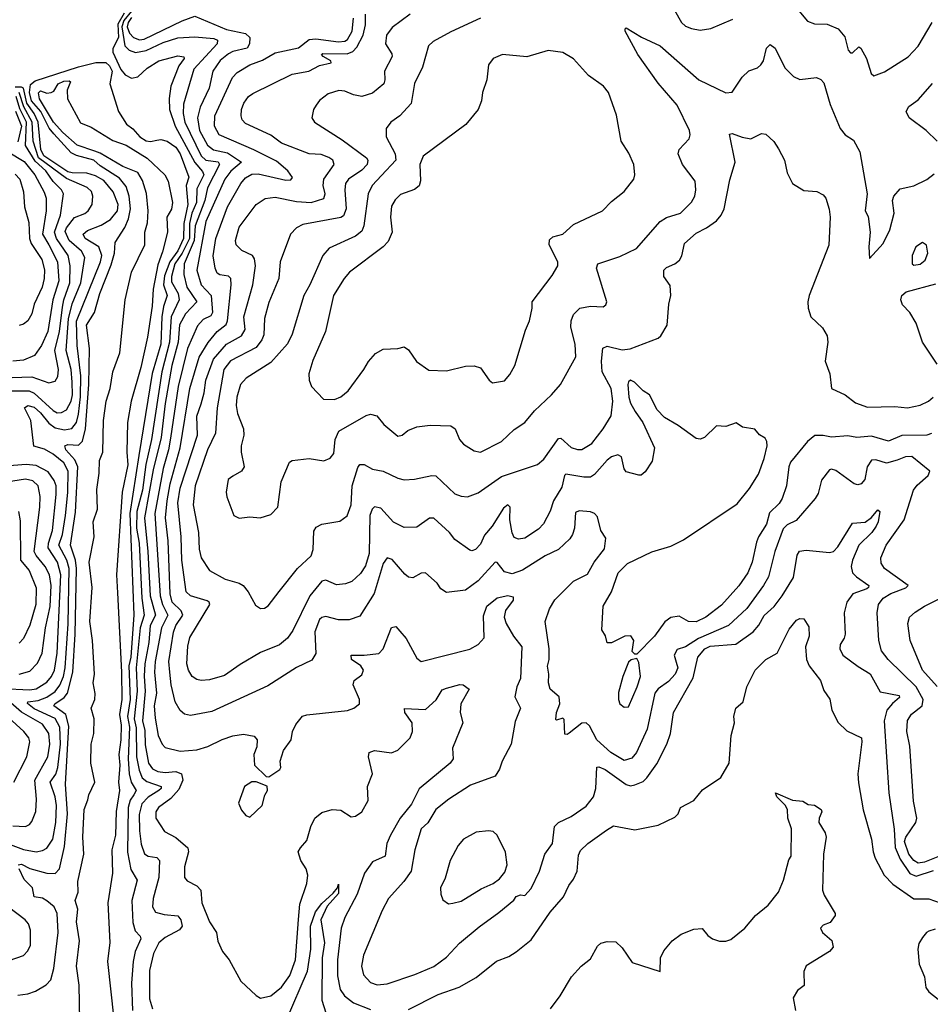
# Model space of a CAD drawing. Extents: x 1995161 to 2088924, y 769148 to 906007.
# Tile 292 of 335: x 2049957 to 2054262, y 869375 to 874029. Entities that reach past the tile are written whole.
import ezdxf

# ---------------------------------------------------------------- set-up
doc = ezdxf.new("R2010")
doc.units = 0

msp = doc.modelspace()

# ---------------------------------------------------------------- linework, layer by layer
at = {"layer": '0CON20XD'}
for points in [[(2053525, 874209.4), (2053681.7, 874021.7), (2053715, 874009.2), (2053775, 874006.9), (2053826.2, 873986.2), (2053858.1, 873948.1), (2053874.7, 873885), (2053885, 873872.9), (2053895, 873872.5), (2053925, 873901.2), (2053934.2, 873894.2), (2053960.9, 873845), (2053982.5, 873775), (2053995, 873764)], [(2050450.4, 874059.6), (2050421.7, 874008.3), (2050425, 873945), (2050397.3, 873892.7), (2050398, 873875), (2050435, 873793.6), (2050455, 873768), (2050485, 873751.8), (2050515, 873758.6), (2050559.9, 873800.1), (2050615, 873833.6), (2050705, 873857.7), (2050733.1, 873853.1), (2050734.4, 873845), (2050709, 873811), (2050671.5, 873715), (2050663.9, 873656.1), (2050665.2, 873605), (2050691.8, 873525), (2050784.6, 873354.6), (2050822, 873312), (2050827, 873295), (2050795, 873229.1), (2050793.6, 873165), (2050771.6, 873115), (2050759.2, 873065), (2050759.8, 872995), (2050725, 872925), (2050691, 872875), (2050675.3, 872815), (2050675, 872790.5), (2050706, 872735), (2050710.6, 872705), (2050672.8, 872625), (2050666, 872505), (2050628.6, 872365), (2050580.7, 872045), (2050553.8, 871926.2), (2050537, 871805), (2050511.5, 871705), (2050509.3, 871625), (2050521.3, 871555), (2050534.1, 871295), (2050545, 871214.6), (2050526.7, 871155), (2050508.4, 870965), (2050512.5, 870855), (2050499, 870725), (2050507.7, 870682.3), (2050509.4, 870545), (2050522.1, 870482.1), (2050536.3, 870445), (2050558.5, 870428.5), (2050626.4, 870405), (2050625.3, 870395), (2050614.7, 870385), (2050565, 870354.8), (2050535, 870323.3), (2050522.2, 870272.2), (2050523.4, 870195), (2050532.1, 870132.1), (2050546.4, 870086.4), (2050564.7, 870074.7), (2050605, 870069.1), (2050618.2, 870055), (2050614.8, 869975), (2050587.8, 869875), (2050585.4, 869835.4), (2050599.8, 869809.8), (2050639.7, 869799.7), (2050705, 869793.3), (2050719.2, 869775), (2050725.5, 869745), (2050712.2, 869727.8), (2050645, 869690.7), (2050615, 869666.1), (2050590, 869615), (2050570.7, 869535), (2050570.6, 869400.6), (2050585, 869353.3)], [(2050485, 874068.8), (2050448.9, 874025), (2050439.8, 873995), (2050454.9, 873904.9), (2050475.1, 873885.1), (2050505, 873874.5), (2050555, 873883.2), (2050635, 873921.3), (2050705, 873943), (2050785, 873947.4), (2050875, 873939.6), (2050892, 873932), (2050891.1, 873915), (2050780, 873795), (2050730.8, 873629.2), (2050730, 873585), (2050737.1, 873545), (2050815.1, 873385), (2050836.6, 873365), (2050895, 873357.5), (2050902.5, 873345), (2050844.8, 873234.8), (2050832.6, 873175), (2050786.5, 873055), (2050782.1, 872985), (2050735.4, 872875), (2050733.7, 872823.7), (2050746.8, 872765), (2050794.7, 872695), (2050741.1, 872638.9), (2050713.3, 872586.7), (2050706.5, 872505), (2050676.9, 872395), (2050645.1, 872215), (2050626.2, 872053.9), (2050588.7, 871901.3), (2050546.5, 871675), (2050562.4, 871515), (2050573.6, 871305), (2050599.9, 871215), (2050574.1, 871165), (2050568.3, 871085), (2050548.9, 870985), (2050545.3, 870925.3), (2050550.9, 870855), (2050537.4, 870715), (2050548.6, 870668.6), (2050550.8, 870600.8), (2050566, 870515), (2050585, 870488.6), (2050610, 870475), (2050645, 870470.4), (2050695, 870474.9), (2050722.2, 870465), (2050729, 870435), (2050709.5, 870390.5), (2050672.1, 870347.9), (2050613.2, 870305), (2050600.3, 870285), (2050601.3, 870255), (2050641.7, 870191.7), (2050695, 870162.9), (2050752.5, 870115), (2050755.4, 870095), (2050736.2, 870025), (2050736.7, 869975), (2050748.9, 869958.9), (2050794.7, 869934.7), (2050812.9, 869915), (2050818.2, 869855), (2050854.6, 869765), (2050888.1, 869715), (2050893.6, 869673.6), (2050916, 869625), (2050947.1, 869585), (2051003.1, 869485), (2051075, 869416), (2051095, 869404.2), (2051145, 869414.5), (2051195, 869456.2), (2051235, 869510.5), (2051260.4, 869585), (2051274.5, 869775.5), (2051281.8, 869848.2), (2051314.6, 869945.4), (2051318.9, 869985), (2051312.2, 870015), (2051285.5, 870055.5), (2051274.2, 870095), (2051284, 870115), (2051315, 870150), (2051334.3, 870215), (2051353.1, 870255), (2051385, 870281.9), (2051435, 870295.5), (2051475, 870293.1), (2051525, 870260.5), (2051545, 870264.6), (2051574.4, 870285), (2051605, 870338.8), (2051601.4, 870405), (2051624.4, 870465), (2051606.7, 870545), (2051608.8, 870565), (2051635, 870574.4), (2051715, 870564), (2051745, 870576.5), (2051803.1, 870635), (2051814.4, 870665), (2051813.3, 870705), (2051778.6, 870755), (2051776.4, 870773.6), (2051875, 870768.5), (2051925.6, 870814.4), (2051955, 870861.5), (2051975, 870870)], [(2050485, 874038.6), (2050469.2, 874015), (2050465.4, 873995), (2050476.7, 873965), (2050495, 873944.2), (2050523.6, 873933.6), (2050545, 873937.1), (2050725, 874024.2), (2050785, 874045.2), (2050935, 873982.5), (2051025, 873963.2), (2051044.6, 873944.6), (2051043, 873915), (2051032, 873895), (2050965, 873878.1), (2050945, 873867.5), (2050904.3, 873835.7), (2050869.8, 873785), (2050852.4, 873705), (2050810.7, 873615), (2050797.4, 873565), (2050806.9, 873505), (2050845.7, 873435), (2050873.4, 873413.4), (2050938.9, 873398.9), (2051006.4, 873355), (2050955, 873312.5), (2050927.1, 873275), (2050837.5, 873075), (2050794.8, 872845.2), (2050815.7, 872775), (2050862.7, 872725), (2050868.9, 872645), (2050860.7, 872629.3), (2050825, 872612.1), (2050797.9, 872582.1), (2050751.1, 872475), (2050706.2, 872295), (2050669.7, 872050.3), (2050660.9, 871995), (2050635, 871908.1), (2050595.9, 871695), (2050621, 871305), (2050632.2, 871265), (2050657.7, 871215), (2050628.1, 871155), (2050596.9, 870995), (2050594.8, 870944.8), (2050604.1, 870845), (2050593.6, 870785), (2050597.3, 870727.3), (2050612.2, 870645), (2050630.9, 870605), (2050645, 870589.5), (2050715, 870570.8), (2050795, 870577.7), (2050847, 870593), (2050915, 870627.3), (2050965, 870644.5), (2051015, 870651.1), (2051065, 870642.5), (2051080, 870625), (2051077.9, 870592.1), (2051064.3, 870555), (2051066.7, 870505), (2051121.7, 870451.7), (2051135, 870450), (2051186.2, 870485), (2051191.2, 870495), (2051189.2, 870525), (2051204.2, 870575), (2051240.8, 870625), (2051246.7, 870665), (2051262.4, 870697.6), (2051293.8, 870736.2), (2051315, 870743.3), (2051506.9, 870763.1), (2051537.5, 870775), (2051563.3, 870795), (2051564, 870815), (2051534.4, 870885.6), (2051539.2, 870905), (2051575, 870932.5), (2051582.2, 870955), (2051570, 870975), (2051525.8, 871005), (2051524.5, 871025.5), (2051585, 871024.6), (2051655, 871032.9), (2051675.5, 871055), (2051715, 871156), (2051735, 871160), (2051755, 871138.8), (2051783.5, 871103.5), (2051835, 871011.2), (2051855, 870995.8), (2052085, 871052.9), (2052125, 871075.6), (2052152.5, 871107.5), (2052149.6, 871210.4), (2052165, 871256.7), (2052215, 871296.9), (2052265, 871307.5), (2052290.6, 871300.6), (2052290.6, 871285), (2052254.2, 871235.8), (2052246.9, 871205), (2052257.2, 871175), (2052291.4, 871115), (2052330.8, 871065), (2052324.6, 870915), (2052307.1, 870875), (2052297.8, 870827.8), (2052325.5, 870774.5), (2052298.9, 870711.1), (2052280.6, 870605), (2052238, 870525), (2052226.1, 870486.1), (2052205, 870453.3), (2052089.2, 870410.8), (2051985.3, 870344.7), (2051924.5, 870295), (2051887.2, 870232.8), (2051854.5, 870205), (2051825.5, 870105), (2051807.8, 870005), (2051774, 869956), (2051701.5, 869875), (2051671.5, 869818.5), (2051582.9, 869607.1), (2051573.8, 869555), (2051581.8, 869515), (2051615, 869478.5), (2051647.6, 869467.6), (2051695, 869471.5), (2051825, 869515.4), (2051915, 869554.1), (2051975, 869597.7)], [(2053061.5, 870991.5), (2053068.1, 870965), (2053055.9, 870935), (2053025, 870900.6), (2052975, 870865.9), (2052960, 870845), (2052924.2, 870675), (2052874, 870565), (2052851.8, 870538.2), (2052815, 870528), (2052751.5, 870565), (2052685.4, 870625), (2052651.1, 870691.1), (2052635, 870705.6), (2052615, 870703.1), (2052555, 870656.2), (2052545, 870650), (2052535, 870652.5), (2052530.7, 870720.7), (2052525, 870727.5), (2052495, 870717.5), (2052491.7, 870721.7), (2052494.5, 870754.5), (2052510, 870795), (2052508.3, 870828.3), (2052465, 870864.2), (2052456.9, 870895), (2052458.9, 870935), (2052453, 870973), (2052460.7, 871005), (2052461.1, 871055), (2052441.8, 871185), (2052462.3, 871245), (2052486.4, 871286.4), (2052575, 871375.3), (2052641.2, 871408.8), (2052673.8, 871465), (2052721.5, 871528.5), (2052727.6, 871577.6), (2052704.8, 871615), (2052688.3, 871678.3), (2052675, 871695.4), (2052655, 871703.1), (2052602.8, 871707.2), (2052585, 871699.2), (2052580.9, 871625), (2052571.3, 871595), (2052557.9, 871575), (2052504.5, 871525), (2052441.5, 871495), (2052335, 871427.6), (2052285, 871410), (2052248.9, 871418.9), (2052215, 871463.1), (2052205, 871464.5), (2052123.9, 871376.1), (2052065, 871333.1), (2051975, 871322), (2051948.9, 871338.9), (2051930.6, 871365), (2051875, 871414.4), (2051855, 871413.1), (2051815, 871391.1), (2051795, 871393.3), (2051777.3, 871407.3), (2051717.6, 871477.6), (2051695, 871485.7), (2051675, 871458.6), (2051633.6, 871316.4), (2051565, 871208.9), (2051515, 871191.8), (2051465, 871192.9), (2051405, 871207.5), (2051385, 871203.5), (2051375, 871194.4), (2051353, 871135), (2051356.4, 871033.6), (2051338.3, 871001.7), (2051265, 870966.5), (2051129.8, 870880.2), (2050865, 870758.8), (2050765, 870739.5), (2050736.9, 870746.9), (2050715, 870763.1), (2050692.5, 870805), (2050672.9, 870885), (2050667, 870945), (2050661.7, 870995), (2050684, 871134), (2050694.7, 871165.3), (2050727.9, 871215), (2050720.4, 871235), (2050677.8, 871275), (2050668.9, 871315), (2050659.8, 871565), (2050646.6, 871675), (2050653.8, 871755), (2050668.3, 871835), (2050715.7, 872005), (2050760.8, 872285), (2050805, 872434.5), (2050847.4, 872502.6), (2050890.3, 872555), (2050932.5, 872587.5), (2050940.2, 872605), (2050957.4, 872775), (2050955.3, 872805), (2050945, 872816.9), (2050902.7, 872822.7), (2050890.6, 872830.6), (2050880.6, 872855), (2050872, 872912), (2050885, 872994.4), (2050939.2, 873145), (2051001.9, 873255), (2051025, 873281.1), (2051055, 873298.1), (2051085, 873300), (2051215, 873270), (2051238.8, 873271.2), (2051247.1, 873282.9), (2051225.4, 873315), (2051170.9, 873360.9), (2051064.3, 873414.3), (2050900, 873485), (2050878.6, 873525), (2050880.2, 873575), (2050963.5, 873755), (2050985, 873778.9), (2051044.8, 873815.2), (2051105, 873837.4), (2051165, 873872.7), (2051275, 873896.2), (2051325, 873935.5), (2051357.9, 873937.9), (2051465, 873924.9), (2051495, 873927.5), (2051507.3, 873935), (2051528.4, 873975), (2051535.5, 874035.5)], [(2054267.6, 872072.4), (2054245.3, 872064.7), (2054127.2, 872062.8), (2054065, 872036), (2053985, 872060.3), (2053915, 872054.5), (2053872, 872062), (2053795, 872056.1), (2053755, 872063.8), (2053717, 872063), (2053681.1, 872035), (2053602, 871938), (2053594, 871915), (2053582.7, 871825), (2053561.5, 871765), (2053548, 871742), (2053502.5, 871697.5), (2053487.2, 871645), (2053449.6, 871585), (2053440.4, 871559.6), (2053420, 871465), (2053400, 871415), (2053356.6, 871353.4), (2053275, 871261.8), (2053201.5, 871205), (2053155, 871182.8), (2053118.8, 871185), (2053075, 871210), (2053035, 871203.6), (2053007.8, 871182.2), (2052958.1, 871115), (2052875, 871030), (2052865, 871030), (2052853, 871043), (2052860, 871095), (2052845.9, 871115.9), (2052817.5, 871115), (2052755, 871082.9), (2052733.9, 871083.9), (2052727.3, 871117.3), (2052710, 871145), (2052715, 871257.5), (2052754.4, 871325), (2052786.9, 871415), (2052830.9, 871459.1), (2052945, 871513.8), (2053035, 871541.1), (2053095, 871570), (2053349, 871741), (2053407.5, 871812.5), (2053449.5, 871880.5), (2053476.6, 871955), (2053490.8, 872015), (2053490, 872035), (2053481.3, 872051.3), (2053455, 872066.9), (2053432.7, 872092.7), (2053375, 872103.1), (2053343.9, 872123.9), (2053295, 872106.7), (2053251.3, 872108.7), (2053195, 872054.3), (2053175, 872046.9), (2053155, 872050), (2053070.5, 872110.5), (2053005, 872148.9), (2052971.6, 872185), (2052935.2, 872255.2), (2052904.4, 872275), (2052864.3, 872315), (2052845, 872324.4), (2052835, 872317.5), (2052832.5, 872305), (2052837.1, 872245), (2052845, 872216.7), (2052867.5, 872177.5), (2052902.7, 872125), (2052958.6, 872005), (2052947.7, 871942.3), (2052915, 871892), (2052895, 871876.7), (2052885, 871876.2), (2052825, 871891.4), (2052815, 871906.7), (2052803.1, 871963.1), (2052785, 871971.5), (2052755, 871962.2), (2052735, 871947.6), (2052675, 871879.2), (2052655, 871867.2), (2052625, 871866.4), (2052538.9, 871881.1), (2052532.7, 871875), (2052520.3, 871819.7), (2052480.7, 871755), (2052464.7, 871705.3), (2052433.5, 871646.5), (2052409.9, 871620.1), (2052345, 871578.9), (2052315, 871573.1), (2052295, 871580.8), (2052285, 871603.3), (2052273.8, 871665), (2052275.4, 871725.4), (2052265, 871735.6), (2052245, 871719.4), (2052191.2, 871635), (2052155, 871593.1), (2052135, 871549.2), (2052112, 871525), (2052095, 871518.6), (2052085, 871521.4), (2052015, 871572.5), (2051989.4, 871605), (2051915, 871673.3), (2051895, 871673.1), (2051835, 871629.5), (2051775, 871627.9), (2051725, 871653.8), (2051665, 871720), (2051635, 871726.7), (2051622.9, 871715), (2051612.9, 871685), (2051608.6, 871505), (2051591.9, 871448.1), (2051569.1, 871410.9), (2051526.6, 871373.4), (2051497.6, 871362.4), (2051455, 871358), (2051405, 871379.6), (2051385, 871374.6), (2051329.5, 871305), (2051248.3, 871141.7), (2051222.9, 871105), (2051185, 871073.3), (2051095, 871037.5), (2050999.1, 870980.9), (2050925, 870929.1), (2050855, 870908.8), (2050815, 870905.4), (2050795, 870910), (2050772.1, 870925), (2050755, 870954.3), (2050747.1, 870985), (2050751.5, 871068.5), (2050761.9, 871108.1), (2050855.5, 871265), (2050853.3, 871275), (2050842.7, 871282.7), (2050764.2, 871305), (2050744.8, 871324.8), (2050724, 871474), (2050721.2, 871585), (2050705.4, 871745), (2050715.2, 871815), (2050797.2, 872065), (2050793.9, 872155), (2050815, 872213.6), (2050829.8, 872265), (2050836.8, 872325), (2050873, 872425), (2050935.4, 872494.6), (2051006.2, 872533.8), (2051023.3, 872565), (2051016.6, 872625), (2051059.5, 872775), (2051071.9, 872865), (2051067.9, 872897.9), (2051058.2, 872915), (2051007.7, 872937.7), (2050981.1, 872965), (2050977.5, 872985), (2050995, 873048.6), (2051075, 873155.6), (2051117.1, 873182.9), (2051165, 873190.3), (2051265, 873169.5), (2051334.8, 873164.8), (2051395, 873183.3), (2051401.9, 873205), (2051391.9, 873245), (2051394.8, 873275), (2051443.8, 873345), (2051437.3, 873365), (2051418.2, 873378.2), (2051382, 873392), (2051325, 873395.3), (2051195, 873445.9), (2051145, 873483.2), (2051025, 873538.9), (2051008.8, 873555), (2051003.8, 873575), (2051006.2, 873605), (2051017.1, 873635), (2051038.5, 873665), (2051059.3, 873680.7), (2051245, 873772.1), (2051323.8, 873786.2), (2051375, 873812.1), (2051430, 873825), (2051427.5, 873835), (2051392, 873855), (2051384, 873865), (2051390.6, 873869.4), (2051505, 873867.3), (2051532, 873878), (2051551.5, 873898.5), (2051580.2, 873955), (2051591.3, 874005), (2051591.5, 874055)], [(2051802.9, 874055), (2051717.7, 873992.3), (2051691.8, 873955), (2051686.7, 873915), (2051716.8, 873866.8), (2051717.5, 873855), (2051681.8, 873785), (2051684.1, 873745), (2051678.2, 873725), (2051625, 873681.4), (2051575, 873666.5), (2051535, 873673.1), (2051495, 873690.3), (2051466, 873694), (2051415, 873677.7), (2051375, 873646.5), (2051358.1, 873625), (2051346.9, 873605), (2051338, 873565), (2051351.2, 873545), (2051481.2, 873461.2), (2051596.1, 873376.1), (2051603.1, 873365), (2051599.2, 873345), (2051575, 873317.9), (2051511.2, 873275), (2051497.3, 873255), (2051494.2, 873225), (2051501.2, 873135), (2051488.7, 873101.3), (2051475, 873093.3), (2051295, 873060.4), (2051265.3, 873044.7), (2051236.7, 873015), (2051188.8, 872885), (2051182.5, 872805), (2051135, 872692.5), (2051113.9, 872616.1), (2051111.3, 872538.7), (2051102.2, 872515), (2051075, 872479.7), (2050953.8, 872416.2), (2050921.7, 872375), (2050891, 872195), (2050882.2, 872075), (2050845.7, 871995), (2050786.8, 871825), (2050776.7, 871735), (2050802.9, 871605), (2050806, 871526), (2050814.7, 871484.7), (2050854.3, 871425), (2050928, 871385), (2050995, 871365.5), (2051014, 871354), (2051037.1, 871325), (2051071.2, 871261.2), (2051095, 871246.2), (2051115, 871247.5), (2051132.1, 871257.9), (2051183.1, 871326.9), (2051270, 871435), (2051334.4, 871495), (2051344.6, 871525.4), (2051347.9, 871612.1), (2051359.1, 871630.9), (2051385, 871644.3), (2051470.9, 871659.1), (2051505, 871684), (2051523.9, 871735), (2051529.7, 871825), (2051555, 871912), (2051565, 871925.7), (2051585, 871926.4), (2051625, 871904.6), (2051676, 871895), (2051745, 871862.3), (2051775, 871854.5), (2051823.6, 871856.4), (2051905, 871874.4), (2051925, 871873.1), (2052015, 871787.9), (2052045, 871776.2), (2052075, 871772.9), (2052125, 871792.7), (2052235, 871869.7), (2052405, 871926.7), (2052435, 871951.9), (2052505, 872050), (2052515, 872050.5), (2052565, 872006.1), (2052595, 871996.8), (2052615, 871997.9), (2052662.2, 872025), (2052716.4, 872095), (2052752.8, 872157.2), (2052761.1, 872225), (2052753.6, 872285), (2052711.3, 872365), (2052707.3, 872415), (2052714.1, 872475.9), (2052735, 872486.2), (2052805, 872469.1), (2052842.7, 872472.7), (2052975, 872523.8), (2052988.8, 872535), (2053018, 872585), (2053025.8, 872685), (2053035.9, 872725.9), (2053032.7, 872772.7), (2053002, 872815), (2053002.9, 872845), (2053015, 872858.1), (2053055, 872874.4), (2053077.1, 872892.9), (2053087.1, 872912.9), (2053099.4, 872970.6), (2053155, 873020)], [(2052135, 874035.6), (2051995, 873972.2), (2051911.2, 873925), (2051889.2, 873905), (2051861.4, 873805), (2051823.1, 873726.9), (2051807.5, 873632.5), (2051754, 873575), (2051711.2, 873545), (2051690, 873515), (2051689.4, 873475), (2051732.2, 873395), (2051735.3, 873365), (2051666.9, 873293.1), (2051624.1, 873245), (2051604.1, 873205), (2051584.8, 873055), (2051575, 873029.1), (2051545, 873005.3), (2051420.7, 872949.3), (2051389.5, 872915), (2051329.2, 872775), (2051301.2, 872725), (2051245, 872542.5), (2051222.5, 872497.5), (2051145, 872407.9), (2051027.1, 872335), (2051001.5, 872305), (2050984.2, 872245), (2050980.5, 872205), (2050987, 872167), (2051015.6, 872094.4), (2051016.9, 872065), (2051004, 872015), (2051004, 871985), (2051018.8, 871915), (2051005.8, 871894.2), (2050965, 871871.2), (2050943.3, 871855), (2050934, 871795), (2050936.4, 871773.6), (2050968.8, 871685), (2050995, 871672), (2051045, 871679.2), (2051094.2, 871674.2), (2051145, 871690.8), (2051178.1, 871725), (2051193.3, 871845), (2051232.3, 871937.7), (2051245, 871946), (2051325, 871954.2), (2051395.6, 871944.4), (2051425, 871955.7), (2051441.8, 871978.2), (2051448.5, 872045), (2051466.6, 872083.4), (2051595, 872158.6), (2051615, 872164.2), (2051645, 872156.2), (2051678.8, 872115), (2051745, 872060), (2051765, 872064.4), (2051792.7, 872087.3), (2051835, 872103.8), (2051898, 872112), (2051995, 872108.6), (2052016, 872095), (2052037.1, 872045), (2052055, 872022), (2052105, 871991.4), (2052135.5, 871984.5), (2052234.5, 872035.5), (2052295, 872091.4), (2052345, 872124.2), (2052390.5, 872179.5), (2052471.2, 872255), (2052513.8, 872305), (2052587.1, 872435), (2052582.9, 872495), (2052563.1, 872575), (2052564.8, 872605.2), (2052575.3, 872635), (2052605, 872664.6), (2052655, 872674.4), (2052715, 872672), (2052728.3, 872681.7), (2052733.3, 872695), (2052684.2, 872855), (2052690, 872875), (2052795, 872910), (2052872.8, 872947.2), (2052985, 873075.5), (2053015, 873094.6), (2053081.2, 873115), (2053133.4, 873166.6), (2053148.5, 873195), (2053154.4, 873225), (2053150.8, 873265), (2053091.1, 873345), (2053070, 873395), (2053074.2, 873415), (2053121.5, 873465), (2053127.3, 873485), (2053123.8, 873505), (2053065, 873624.4), (2052975, 873729.1), (2052879.4, 873865), (2052820, 873975), (2052820, 873985), (2052825, 873990), (2052896.2, 873946.2), (2052985, 873904.5), (2053167.5, 873745), (2053295, 873682.9), (2053325, 873686.7), (2053372.3, 873757.7), (2053405, 873787.5), (2053445, 873801.4), (2053461.4, 873815), (2053474.4, 873835), (2053488.1, 873895), (2053505, 873910.8), (2053528.9, 873895), (2053575, 873801.9), (2053615, 873760.8), (2053645.8, 873745.8), (2053725, 873756.2), (2053745, 873746.2), (2053759.7, 873729.7), (2053788.6, 873628.6), (2053836, 873515), (2053860, 873485), (2053898.6, 873458.6), (2053928.8, 873405), (2053963.5, 873205), (2053954.3, 873125), (2053967.9, 873097.9), (2053977.5, 873025), (2053972, 872955), (2053975, 872900), (2054039.8, 872970.2), (2054070.9, 873035), (2054091.2, 873115), (2054084.3, 873175), (2054089.2, 873195), (2054120, 873230), (2054185, 873243.2), (2054246, 873274), (2054279.8, 873300.2)], [(2053053.2, 874073.2), (2053086, 874015), (2053105, 873998.6), (2053132.5, 873987.5), (2053175, 873979.4), (2053225, 873987.1), (2053328.3, 874031.7)], [(2053995, 873764), (2054045, 873783.1), (2054157.1, 873852.9), (2054205, 873903.3), (2054271.8, 874015)], [(2051445, 872233.1), (2051475, 872246.2), (2051510, 872275), (2051584.7, 872375.3), (2051606.2, 872413.8), (2051639.7, 872450.3), (2051675, 872471.2), (2051745, 872474.4), (2051775, 872482.5), (2051795, 872468.8), (2051832.8, 872412.8), (2051891.7, 872371.7), (2051975, 872368.9), (2052065, 872391.1), (2052105, 872392.9), (2052135, 872383.8), (2052176.7, 872325), (2052192.3, 872312.3), (2052248.8, 872321.2), (2052275, 872352), (2052297.8, 872395), (2052347.9, 872562.1), (2052366.9, 872605), (2052379.4, 872665), (2052379.2, 872695), (2052475, 872820), (2052500.6, 872865), (2052501.1, 872885), (2052460, 872965), (2052462.3, 872987.7), (2052477.3, 873002.7), (2052524.5, 873015.5), (2052575, 873060), (2052712, 873125), (2052755, 873169.2), (2052815, 873216), (2052860.8, 873275), (2052866, 873295), (2052861.2, 873345), (2052837.7, 873397.7), (2052800, 873455), (2052778.3, 873578.3), (2052740.8, 873685), (2052718, 873715), (2052646, 873765), (2052575, 873843.8), (2052525, 873873.8), (2052456.4, 873883.6), (2052355, 873852.9), (2052240, 873865), (2052195, 873845.7), (2052173.1, 873815), (2052165.7, 873745), (2052145.7, 873685), (2052140.6, 873645), (2052124.3, 873605), (2052066.2, 873533.8), (2051865, 873384.2), (2051849.6, 873345), (2051852.2, 873267.8), (2051846.2, 873243.8), (2051823.1, 873226.9), (2051758.1, 873201.9), (2051732.2, 873177.8), (2051715, 873148), (2051709.6, 873095), (2051717.7, 873025), (2051699.9, 872980.1), (2051675.3, 872954.7), (2051516.5, 872835), (2051490.4, 872805), (2051440, 872725), (2051402.1, 872555), (2051342.4, 872417.6), (2051324.4, 872355), (2051325.6, 872325), (2051336.9, 872295), (2051394.2, 872235), (2051445, 872233.1)], [(2049950.6, 870035), (2049965, 870036.7), (2050005, 870016.5), (2050085, 869994.8), (2050125, 869993.1), (2050145, 870015.6), (2050168.4, 870121.6), (2050182.4, 870275), (2050173.2, 870415), (2050190, 870690), (2050175.3, 870745.3), (2050119.2, 870785), (2050123.9, 870795), (2050166.7, 870825), (2050183.3, 870845), (2050208.4, 870945), (2050220, 871125), (2050226.1, 871435), (2050220.8, 871475), (2050196.6, 871545), (2050221.1, 871701.1), (2050232.4, 871915), (2050218.3, 871948.3), (2050174.8, 871995), (2050171.1, 872015), (2050185, 872021.1), (2050235, 872017.7), (2050253.8, 872036.2), (2050267.5, 872095), (2050283.5, 872305), (2050286.9, 872475), (2050273, 872585), (2050310.7, 872645), (2050336.3, 872735), (2050390.2, 872869.8), (2050406, 872925), (2050408.5, 872975), (2050453.7, 873046.3), (2050471.9, 873088.1), (2050480.7, 873135), (2050475.2, 873195.2), (2050460.4, 873240.4), (2050429.6, 873279.6), (2050338, 873338), (2050308.1, 873365), (2050225, 873387.5), (2050200.3, 873400.3), (2050118.6, 873488.6), (2050096.8, 873516.8), (2050057, 873595), (2050012.8, 873645), (2050004, 873685), (2050008.1, 873721.9), (2050030.6, 873739.4), (2050234.6, 873805.4), (2050316.6, 873826.6), (2050365, 873825.7), (2050381.2, 873811.2), (2050394.5, 873785), (2050383, 873725), (2050424.5, 873595), (2050462.7, 873535), (2050492.7, 873512.7), (2050525.6, 873475), (2050555, 873455.6), (2050575, 873452.9), (2050605, 873459.2), (2050625, 873462.5), (2050655, 873454.4), (2050695, 873425.8), (2050716.5, 873395), (2050757.3, 873285), (2050744.1, 873245.9), (2050751.7, 873155), (2050733.5, 873065), (2050732.2, 872995), (2050705, 872936.1), (2050667, 872885), (2050642.2, 872817.8), (2050637.6, 872775), (2050653.8, 872725), (2050636.3, 872673.7), (2050628.4, 872625), (2050625, 872495.8), (2050583.3, 872356.7), (2050520.8, 871969.2), (2050477.5, 871695), (2050496.2, 871216.2), (2050482.9, 871015), (2050473.5, 870975), (2050478.9, 870815), (2050467.4, 870735), (2050475.8, 870685), (2050470.3, 870535), (2050474.7, 870465), (2050483.6, 870425), (2050508, 870385), (2050496.4, 870365), (2050479.9, 870340.1), (2050470.7, 870305), (2050466.5, 870093.5), (2050482.6, 870012.6), (2050512.3, 869962.3), (2050487.2, 869865), (2050491.6, 869761.6), (2050502.3, 869722.3), (2050527.2, 869697.2), (2050530.3, 869685), (2050503, 869625), (2050492.9, 869577.1), (2050486.3, 869475), (2050490.2, 869345)], [(2049867, 870147), (2049975, 870107), (2050035, 870096.2), (2050065, 870101.8), (2050085, 870113.2), (2050113.8, 870155), (2050128.5, 870235), (2050130.7, 870315), (2050124.4, 870355), (2050101.2, 870425), (2050127.3, 870462.7), (2050137.4, 870495), (2050150.1, 870605), (2050147.5, 870685), (2050125, 870726.4), (2050025, 870772.3), (2049993.3, 870796.7), (2049994.8, 870805.2), (2050045, 870810.7), (2050085, 870826.9), (2050125, 870853), (2050147.3, 870882.7), (2050164.2, 870925), (2050172.1, 870965), (2050186, 871174), (2050190.7, 871435), (2050180, 871475), (2050142.3, 871545), (2050159, 871595), (2050173.2, 871685), (2050185, 871793.3), (2050186.8, 871895), (2050165.2, 871935), (2050115, 871975.7), (2050075, 871998.8), (2050023.6, 872013.6), (2050009.6, 872135), (2049979.1, 872195), (2049995.3, 872204.7), (2050025, 872197.5), (2050055, 872171.4), (2050095, 872122.5), (2050125, 872100.3), (2050169.1, 872090.9), (2050202.9, 872097.1), (2050225, 872124.6), (2050235, 872164.4), (2050244.1, 872245.9), (2050245.8, 872345.8), (2050228.5, 872488.5), (2050226.2, 872603.8), (2050338.6, 872885), (2050345.8, 872915), (2050331.3, 872955), (2050267.1, 872995), (2050257.6, 873015), (2050277.6, 873032.4), (2050341.8, 873058.2), (2050386, 873084), (2050420.2, 873125), (2050422.7, 873155), (2050398.6, 873215), (2050355, 873268.8), (2050315, 873290.7), (2050275, 873303.6), (2050205, 873304.6), (2050185, 873310.2), (2050071.1, 873385), (2050056.9, 873415), (2050044.3, 873545), (2050025, 873585.6), (2049990.5, 873635), (2049974.9, 873704.9), (2049965, 873710.2), (2049935, 873709.6)], [(2050279, 870341), (2050284.2, 870365.8), (2050312.3, 870425), (2050293.3, 870515), (2050295.2, 870605), (2050306.9, 870655), (2050309.5, 870725), (2050295.3, 870775), (2050312.2, 870815), (2050314.4, 870844.4), (2050303.7, 870893.7), (2050310, 870935), (2050301.3, 871095), (2050288.8, 871185), (2050299.3, 871345), (2050285.2, 871465), (2050309.2, 871585), (2050304.8, 871655), (2050325.2, 871715), (2050321.7, 871808.3), (2050333.5, 871885), (2050334.8, 871945.2), (2050350.6, 871985), (2050353.3, 872135), (2050366.2, 872225), (2050384.6, 872285), (2050397.7, 872365), (2050431.3, 872455), (2050455, 872704.2), (2050485, 872835.4), (2050548.5, 872965), (2050548.8, 873025), (2050561.6, 873068.4), (2050564.4, 873125), (2050557.3, 873207.3), (2050538.2, 873268.2), (2050516.1, 873306.1), (2050445.4, 873335), (2050338.3, 873398.3), (2050313, 873407), (2050228.7, 873435), (2050160.4, 873495), (2050117.3, 873545), (2050051.2, 873655), (2050046.2, 873683.8), (2050055, 873692.7), (2050085, 873682.2), (2050105.9, 873684.1), (2050118.4, 873691.6), (2050139.2, 873725), (2050165, 873737.7), (2050190.5, 873740.5), (2050196.5, 873735), (2050181.2, 873695), (2050182.9, 873655), (2050245, 873541.2), (2050295, 873520.9), (2050398.1, 873458.1), (2050460.6, 873435), (2050559.1, 873375), (2050643.5, 873295), (2050659.3, 873265), (2050680.3, 873165), (2050675, 873132.9), (2050652.4, 873095), (2050655.9, 873025), (2050631.5, 872931.5), (2050610.2, 872869.8), (2050588.7, 872755), (2050584, 872674), (2050561, 872529), (2050530.2, 872385), (2050484, 872226), (2050467.1, 872125), (2050462.9, 871985), (2050467.6, 871925), (2050441.1, 871795), (2050414.4, 871405), (2050419.9, 871320.1), (2050438.7, 870945), (2050439.8, 870815), (2050429.6, 870745), (2050436.4, 870695), (2050435.6, 870625), (2050425.9, 870555), (2050430.3, 870505), (2050423.9, 870425), (2050429.6, 870385), (2050413.1, 870286.9), (2050410.4, 870175), (2050392.6, 870105), (2050395.4, 869994.6), (2050373.7, 869855), (2050382.6, 869667.4), (2050372.1, 869577.9), (2050401.8, 869305)], [(2054294.6, 873454.6), (2054243.3, 873505), (2054162.2, 873565), (2054147.8, 873595), (2054161.3, 873618.7), (2054205, 873649.4), (2054273, 873727)], [(2049825, 872275.2), (2050002.5, 872275), (2050025, 872263.4), (2050115, 872182.4), (2050135, 872171.4), (2050155, 872171.8), (2050178.2, 872185), (2050201.1, 872225), (2050206.5, 872255), (2050205.1, 872315), (2050199.7, 872375), (2050176.2, 872465), (2050188.5, 872615), (2050204.6, 872685.4), (2050246.4, 872785), (2050264.8, 872904.8), (2050249.7, 872935), (2050191, 872985), (2050172.8, 873027.2), (2050178.6, 873045), (2050215.8, 873094.2), (2050265, 873113.1), (2050280.8, 873125), (2050299.7, 873155), (2050303.3, 873195), (2050296.7, 873216.7), (2050276.7, 873235), (2050178.9, 873278.9), (2050046.5, 873376.5), (2050020, 873455), (2050015.9, 873545), (2049976.6, 873616.6), (2049955.1, 873684.9)], [(2049875, 872336), (2050015, 872341), (2050095, 872312.8), (2050125, 872320.9), (2050137.6, 872342.4), (2050140.2, 872375), (2050123.4, 872465), (2050145.4, 872554.6), (2050159.4, 872670.6), (2050165.6, 872705), (2050194.4, 872785), (2050195.5, 872865), (2050185.5, 872915), (2050130.4, 872995), (2050121.4, 873025), (2050149.8, 873105), (2050163.9, 873205), (2050154.2, 873225), (2050115, 873263.5), (2050080.7, 873315), (2050029.8, 873359.8), (2049984.6, 873434.6), (2049989.5, 873545), (2049957.4, 873607.4), (2049940.9, 873665)], [(2049936.5, 873596.5), (2049965.9, 873525), (2049948, 873452)], [(2053155, 873020), (2053204.5, 873045), (2053251.7, 873078.3), (2053273.9, 873105), (2053288.1, 873135), (2053315, 873271.2), (2053340, 873355), (2053312.9, 873487.1), (2053325, 873490.8), (2053372.9, 873472.9), (2053414.5, 873465.5), (2053465, 873490.8), (2053485, 873488), (2053523, 873453), (2053545, 873418.8), (2053572.9, 873365), (2053585.8, 873305), (2053611.2, 873255), (2053665, 873220.8), (2053726.1, 873216.1), (2053755, 873201.2), (2053768, 873185), (2053783.8, 873133.8), (2053788.2, 873095), (2053782.4, 872962.4), (2053689.6, 872725), (2053682.9, 872695), (2053684.7, 872664.7), (2053697.9, 872625), (2053752.8, 872572.8), (2053774.4, 872534.4), (2053778.4, 872505), (2053764.5, 872414.5), (2053786.7, 872355), (2053795.8, 872285.8), (2053860, 872255), (2053908.6, 872218.6), (2053965, 872197.3), (2054095, 872200.5), (2054155, 872194.6), (2054213.9, 872206.1), (2054254, 872225), (2054275.6, 872245)], [(2049902.3, 873405), (2049978.7, 873358.7), (2050028.9, 873295), (2050073.2, 873213.2), (2050081.6, 873185), (2050082.6, 873125), (2050065.2, 873015), (2050094.9, 872964.9), (2050136.1, 872885), (2050142.2, 872795), (2050113.3, 872705), (2050090.6, 872555), (2050060.7, 872489.3), (2050027.7, 872442.3), (2049975, 872420.3), (2049924.3, 872414.3)], [(2049935, 873298.4), (2049957.1, 873275), (2049975.4, 873214.6), (2049980.3, 873145), (2050000.8, 873070.8), (2050003, 872995), (2050011.4, 872971.4), (2050061.2, 872895), (2050074.2, 872845.8), (2050072.6, 872805), (2050062.9, 872765), (2050025.3, 872685), (2050015, 872639.2), (2049995, 872605.6), (2049975, 872589.5), (2049955, 872582.9)], [(2054185, 872868.6), (2054215, 872873.8), (2054238, 872892), (2054250, 872925), (2054245, 872962.5), (2054225, 872976.2), (2054194, 872955), (2054177.1, 872915), (2054176, 872875), (2054185, 872868.6)], [(2054295, 872400), (2054225.7, 872505), (2054195, 872593.8), (2054165, 872644.3), (2054131.1, 872681.1), (2054122.7, 872705), (2054128.1, 872725), (2054147.7, 872742.3), (2054289.1, 872780.9)], [(2054305, 870074.9), (2054235, 870047.6), (2054205, 870042.7), (2054185, 870054.3), (2054160.3, 870085), (2054141, 870145), (2054146.2, 870165), (2054193.8, 870235), (2054198.4, 870255), (2054182.9, 870335), (2054165.9, 870595), (2054150.6, 870665), (2054155, 870716), (2054173.5, 870746.5), (2054223.7, 870786.3), (2054228.3, 870815), (2054195.6, 870875.6), (2054063.1, 871005), (2054031.8, 871045), (2054018.7, 871095), (2054010.4, 871225), (2054017.7, 871265), (2054039.6, 871295), (2054075, 871316.1), (2054147.2, 871342.8), (2054157.8, 871355), (2054046.2, 871435), (2054030.7, 871460.7), (2054028, 871485), (2054053.4, 871545), (2054139.2, 871665), (2054182.6, 871805), (2054200.9, 871829.1), (2054252.7, 871875), (2054259.4, 871895), (2054175, 871963.5), (2054145, 871963.3), (2054105, 871946.8), (2054055, 871933.5), (2054005, 871949), (2053985, 871946.3), (2053964.1, 871915), (2053952.7, 871855), (2053935, 871835.6), (2053919.5, 871830.5), (2053902, 871835), (2053815, 871898.1), (2053795.8, 871904.2), (2053785, 871900.8), (2053748, 871852), (2053731.4, 871788.6), (2053717.8, 871765), (2053628.3, 871661.7), (2053585, 871640.7), (2053567.3, 871622.7), (2053527.9, 871515), (2053496.6, 871395), (2053474.4, 871355), (2053395, 871245.4), (2053307.9, 871165), (2053165.9, 871104.1), (2053105, 871065.2), (2053065, 871051.5), (2053051.9, 871025), (2053061.5, 870991.5)], [(2049875, 870867.7), (2050005, 870860.6), (2050035, 870865.6), (2050085, 870897.4), (2050107.6, 870925), (2050121.2, 870955), (2050134.6, 871035), (2050152.1, 871405), (2050135.7, 871465), (2050092.2, 871532.2), (2050092.5, 871555), (2050111.5, 871615), (2050130.2, 871785), (2050129.4, 871825), (2050120.8, 871850.8), (2050091, 871891), (2050035, 871922.2), (2049987.1, 871927.1), (2049888.9, 871918.9)], [(2049955, 870934.8), (2050005, 870950), (2050041.9, 870988.1), (2050063.8, 871035), (2050078.6, 871155), (2050101.4, 871255), (2050105.7, 871355), (2050097.6, 871405), (2050077.5, 871445), (2050035, 871495.8), (2050026, 871515), (2050052.5, 871725), (2050053.5, 871775), (2050043.8, 871825), (2050018.5, 871848.5), (2049985, 871857.5), (2049793.3, 871826.7)], [(2049951.3, 871705), (2049959.4, 871659.4), (2049960.5, 871475), (2050001.4, 871425), (2050035, 871343.8), (2050033.6, 871265), (2050005, 871167.1), (2049975, 871104.4), (2049955, 871082.7)], [(2051975, 869597.7), (2052036.4, 869663.6), (2052128.8, 869741.2), (2052221.6, 869808.4), (2052293, 869867), (2052305, 869883.8), (2052325, 869892.5), (2052345, 869890), (2052375, 869922), (2052415, 870004), (2052439.3, 870085), (2052475.7, 870134.3), (2052485, 870215.6), (2052505.2, 870234.8), (2052565, 870263.2), (2052635, 870312.2), (2052670, 870355), (2052680.2, 870395), (2052685, 870495.6), (2052695, 870497.7), (2052725, 870484.2), (2052825, 870413.2), (2052845, 870408.2), (2052865, 870412), (2052905, 870427.9), (2052922.5, 870445), (2052968.7, 870511.3), (2053017.3, 870605), (2053033.8, 870655), (2053048.5, 870755), (2053141.6, 870918.4), (2053163.8, 871015), (2053196.7, 871055), (2053222.3, 871067.7), (2053342.7, 871077.3), (2053425.2, 871134.8), (2053452.2, 871167.8), (2053477.1, 871212.9), (2053524.6, 871255), (2053561.6, 871305), (2053615, 871393.1), (2053632.7, 871497.3), (2053643.1, 871516.9), (2053675, 871521.8), (2053785, 871510), (2053805, 871515.6), (2053825, 871536.7), (2053895, 871648.6), (2053955, 871653.6), (2053984.3, 871675.7), (2054015, 871712), (2054023.9, 871703.9), (2054016.4, 871655), (2054007.1, 871635), (2053985.3, 871605), (2053924.8, 871545.2), (2053894.8, 871475), (2053888.9, 871445), (2053894.8, 871414.8), (2053912.7, 871395), (2053972.3, 871355), (2053970.8, 871345), (2053961.6, 871338.4), (2053895.6, 871314.4), (2053867.3, 871275), (2053854.6, 871225), (2053859.1, 871125), (2053854.4, 871105), (2053835.8, 871075), (2053834.3, 871055), (2053848.8, 871025), (2053921, 870971), (2053977.7, 870937.7), (2054025, 870852.5), (2054115.6, 870835), (2054117.3, 870825), (2054083.1, 870796.9), (2054057, 870765), (2054044, 870715), (2054065.9, 870374.1), (2054092.1, 870202.1), (2054096.7, 870116.7), (2054120.5, 870060.5), (2054165, 869992.6), (2054195, 869980.7), (2054276.8, 870006.8)], [(2054295, 870876.9), (2054225.8, 870955), (2054166.8, 871095), (2054155.5, 871175), (2054164.4, 871205), (2054190.9, 871229.1), (2054235, 871257.5), (2054365, 871322.9)], [(2051795, 869351.1), (2051935, 869421.4), (2052035, 869456), (2052115, 869502), (2052211.3, 869578.7), (2052269.1, 869600.9), (2052305, 869622.5), (2052375, 869679.2), (2052465, 869810.8), (2052527.4, 869882.6), (2052552.7, 869937.3), (2052575, 869966), (2052592.7, 870005), (2052599.7, 870080.3), (2052608.3, 870101.7), (2052642.5, 870135), (2052732.1, 870197.9), (2052765, 870218), (2052865, 870200), (2052975, 870221.2), (2053055, 870260), (2053070, 870275), (2053081.2, 870305), (2053145, 870338.8), (2053185, 870388.8), (2053272.7, 870447.3), (2053310.8, 870515), (2053321.4, 870645), (2053335.8, 870705), (2053334.2, 870735), (2053342.5, 870775), (2053378, 870805), (2053394.8, 870875.2), (2053435, 870954.3), (2053485, 871004.2), (2053538, 871035), (2053595, 871148), (2053629.7, 871190.3), (2053645, 871198), (2053665, 871197.5), (2053688.7, 871158.7), (2053688.8, 871115), (2053672.7, 871065), (2053677.2, 871005), (2053690, 870975), (2053742.5, 870905), (2053758.7, 870858.7), (2053787.6, 870817.6), (2053796.7, 870765), (2053826.2, 870706.2), (2053866.9, 870666.9), (2053936.4, 870635), (2053938.7, 870615), (2053920, 870465), (2053922.2, 870422.2), (2053944.7, 870294.7), (2053983.5, 870155), (2053992.2, 870095), (2054001.5, 870065), (2054043.5, 869985), (2054085, 869943.1), (2054185, 869873.6), (2054255, 869873.8), (2054335.8, 869845.8)], [(2052815, 870778.9), (2052835, 870781.4), (2052876.6, 870875), (2052891.5, 870925), (2052885, 870990), (2052875, 871010), (2052847.5, 871002.5), (2052835, 870992.5), (2052808.9, 870925), (2052788.3, 870848.3), (2052787.5, 870815), (2052794.7, 870794.7), (2052815, 870778.9)], [(2051975, 870870), (2052037.3, 870887.3), (2052054.4, 870884.4), (2052082.5, 870865), (2052042.5, 870795), (2052040, 870755), (2052051.5, 870705), (2052003.3, 870585), (2052006.7, 870535), (2051992.2, 870515), (2051845, 870392.8), (2051808.8, 870321.2), (2051756.5, 870255), (2051710.9, 870175), (2051693.3, 870135), (2051685.6, 870075), (2051625, 870048.9), (2051587.5, 869995), (2051552.5, 869895), (2051494.2, 869785.8), (2051476.7, 869735), (2051459.4, 869585), (2051459.8, 869510.2), (2051471.6, 869445), (2051492.1, 869415), (2051535, 869381.8), (2051615, 869350.6)], [(2049925, 870218.2), (2049985, 870215.5), (2050004.2, 870225), (2050015, 870238.6), (2050034.1, 870285.9), (2050036.4, 870345), (2050028.6, 870435), (2050089.8, 870545), (2050099.5, 870605), (2050095.5, 870655), (2050065, 870699), (2049966.3, 870756.3), (2049876.1, 870835)], [(2049930, 870425), (2049990.6, 870545), (2050005.4, 870615), (2050000.4, 870635), (2049976.9, 870665), (2049885, 870748)], [(2051045, 870260), (2051103.8, 870315), (2051115.9, 870364.1), (2051128.8, 870385), (2051126.4, 870406.4), (2051075, 870426.7), (2051055, 870426.2), (2051020, 870405), (2050990.8, 870325), (2051005, 870293.3), (2051027, 870267), (2051045, 870260)], [(2053385.6, 869734.4), (2053436, 869795), (2053496.1, 869843.9), (2053544.3, 869905), (2053568.3, 869961.7), (2053592.7, 870057.3), (2053604.1, 870075.9), (2053606, 870205), (2053589.2, 870255), (2053587.5, 870295), (2053575.7, 870315.7), (2053536.7, 870355), (2053530, 870375), (2053610.5, 870340.5), (2053660, 870335), (2053685, 870320), (2053715, 870316.7), (2053745.6, 870295.6), (2053750, 870285), (2053737.1, 870255), (2053735.6, 870235), (2053765.7, 870185), (2053770, 870165), (2053757.5, 870085), (2053752.5, 869915), (2053760.9, 869890.9), (2053812.5, 869805), (2053812.5, 869795), (2053788.8, 869761.2), (2053755, 869748.8), (2053743.3, 869735), (2053752.5, 869715), (2053796.1, 869676.1), (2053803.3, 869645), (2053786.1, 869623.9), (2053675, 869556.2), (2053665, 869530), (2053665.8, 869464.2), (2053635, 869440), (2053614.4, 869405.6), (2053624.3, 869345)], [(2050242.1, 869297.9), (2050238.2, 869465), (2050225.2, 869555), (2050239.7, 869675), (2050225.5, 869765), (2050231.2, 869825), (2050219.4, 869865), (2050232.9, 869905), (2050231.6, 869955), (2050260.1, 870085), (2050255.5, 870165), (2050261.6, 870295), (2050279, 870341)], [(2051985, 869850), (2052005, 869853.8), (2052045, 869862.5), (2052138.7, 869921.3), (2052195, 869945.7), (2052225, 869967.5), (2052250.2, 869999.8), (2052261.9, 870035), (2052254.2, 870094.2), (2052214, 870175), (2052195, 870192), (2052174.3, 870195.7), (2052115, 870189.2), (2052055, 870155.8), (2052030, 870125), (2051992.5, 870055), (2051968.9, 869971.1), (2051945.8, 869925), (2051948, 869895), (2051958.3, 869868.3), (2051985, 869850)], [(2049948.1, 869418.1), (2049995, 869424), (2050032.4, 869437.6), (2050082.7, 869467.3), (2050105, 869491.4), (2050117.8, 869545), (2050138.7, 869715), (2050134.7, 869805), (2050120.7, 869835), (2050085, 869864.1), (2050065, 869876.3), (2050025, 869883.5), (2050017.5, 869925), (2049979, 869965), (2049953.8, 870015)], [(2051218.3, 869301.7), (2051318.2, 869531.8), (2051334.2, 869635.8), (2051331.3, 869745), (2051355, 869812.5), (2051385, 869851.8), (2051439.8, 869900.2), (2051460, 869925), (2051465, 869942.5), (2051465, 869898.8), (2051411.5, 869838.5), (2051380.9, 869775), (2051398, 869665), (2051386.4, 869595), (2051384.8, 869395), (2051404.2, 869335)], [(2049907.8, 869582.2), (2049975, 869605.8), (2049995, 869628), (2050008.2, 869655), (2050008.8, 869725), (2049999.5, 869755), (2049982.2, 869775), (2049903.9, 869833.9)], [(2052466.8, 869353.2), (2052512.5, 869415), (2052565.8, 869505), (2052611.2, 869555), (2052655, 869590), (2052689.5, 869650.5), (2052705, 869663.3), (2052735, 869672.5), (2052775, 869670), (2052805, 869642.5), (2052852.7, 869572.7), (2052985, 869530), (2052986.7, 869595), (2053001.7, 869628.3), (2053042.5, 869675), (2053085, 869706.7), (2053145, 869730), (2053183, 869733), (2053210.5, 869700.5), (2053232.5, 869685), (2053265, 869673.8), (2053295, 869673.8), (2053318.8, 869681.2), (2053385.6, 869734.4)], [(2054285, 869730), (2054255, 869720), (2054244, 869715), (2054225, 869690), (2054208.3, 869661.7), (2054202.9, 869635), (2054210, 869565), (2054234.4, 869505), (2054241.4, 869455), (2054254.6, 869434.6), (2054298.9, 869398.9)]]:
    msp.add_lwpolyline(points, dxfattribs=at)

doc.saveas('drawing.dxf')
